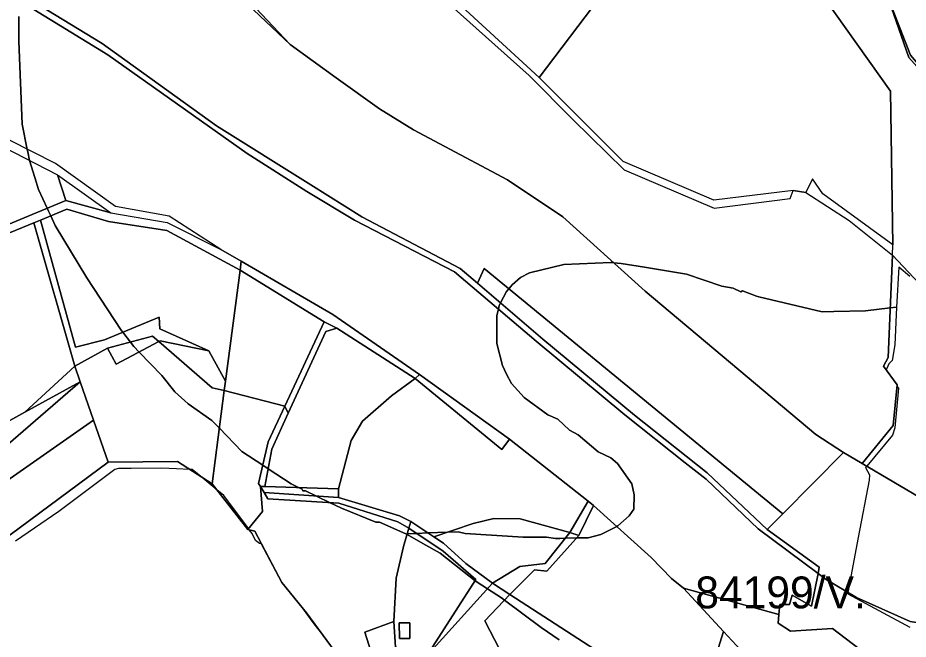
# Model space of a CAD drawing. Extents: x -477304 to -465429, y -1159113 to -1149210.
# Drawn here: x -471923.5 to -471504.2, y -1156467.8 to -1156175.2 of the extents above; entities that cross this region are included whole.
import ezdxf

# ---------------------------------------------------------------- set-up
doc = ezdxf.new("R2010")
doc.units = 0
for name, color, linetype in [('BPEJ_s', 7, 'Continuous'), ('PUPFL_s', 7, 'Continuous'), ('trav_porost_s', 7, 'Continuous')]:
    doc.layers.add(name, color=color, linetype=linetype)

msp = doc.modelspace()

# ---------------------------------------------------------------- linework, layer by layer
at = {"layer": 'BPEJ_s'}
for points in [[(-471502.89, -1156160.24), (-471483.73, -1156190.13), (-471482.97, -1156189.84), (-471481.11, -1156197.28), (-471479.92, -1156198.39), (-471478.35, -1156199.84), (-471465.59, -1156204.09), (-471463.89, -1156204.09), (-471457.08, -1156199.84), (-471455.29, -1156199.2), (-471452.84, -1156198.33), (-471450.28, -1156200.65), (-471443.76, -1156214.09), (-471429.13, -1156265.31), (-471428.79, -1156276.96), (-471428.83, -1156278.43), (-471437.09, -1156270.87), (-471469.2, -1156233.01), (-471503.87, -1156193.88), (-471514.43, -1156163.61)], [(-471514.43, -1156163.61), (-471503.87, -1156193.88)], [(-471648.91, -1156418.47), (-471654.87, -1156419.96), (-471660.29, -1156420.11), (-471665.62, -1156420.26), (-471668.27, -1156420.33), (-471670.18, -1156420.38), (-471674.43, -1156419.74), (-471685.5, -1156419.74), (-471712.72, -1156418.04), (-471716.12, -1156417.19), (-471721.11, -1156417.39), (-471730.3, -1156417.75), (-471735.56, -1156417.96), (-471736.91, -1156418.01), (-471740.08, -1156418.13), (-471740.15, -1156418.4), (-471740.67, -1156418.16), (-471753.12, -1156412.73), (-471754.83, -1156412.73), (-471770.99, -1156406.13), (-471776.37, -1156403.51), (-471782.75, -1156400.4), (-471788, -1156397.84), (-471789.28, -1156397.84), (-471789.71, -1156396.99), (-471790.95, -1156396.42), (-471794.81, -1156394.65), (-471805.62, -1156387.51), (-471808.11, -1156385.86), (-471817.99, -1156379.34), (-471828.55, -1156368.45), (-471832.03, -1156364.87), (-471843.3, -1156357), (-471849.47, -1156351.26), (-471855.64, -1156343.61), (-471866.33, -1156332.57), (-471868.82, -1156329.99), (-471870.41, -1156327.95), (-471870.45, -1156327.9), (-471874.05, -1156323.28), (-471874.78, -1156322.34), (-471890.94, -1156297.67), (-471905.83, -1156273), (-471907.92, -1156268.46), (-471908.94, -1156266.27), (-471909.63, -1156264.78), (-471913.7, -1156255.98), (-471915.45, -1156250.39), (-471917.94, -1156242.39), (-471918.75, -1156238.38), (-471919, -1156237.14), (-471921.35, -1156225.36), (-471923.05, -1156186.22), (-471922.91, -1156174.57)], [(-471922.91, -1156174.57), (-471923.05, -1156186.22), (-471921.35, -1156225.36), (-471919, -1156237.14), (-471918.75, -1156238.38), (-471917.94, -1156242.39), (-471915.45, -1156250.39), (-471913.7, -1156255.98), (-471909.63, -1156264.78), (-471908.94, -1156266.27), (-471907.92, -1156268.46), (-471905.83, -1156273), (-471890.94, -1156297.67), (-471874.78, -1156322.34), (-471874.05, -1156323.28), (-471870.45, -1156327.9), (-471870.41, -1156327.95), (-471868.82, -1156329.99), (-471866.33, -1156332.57), (-471855.64, -1156343.61), (-471849.47, -1156351.26), (-471843.3, -1156357), (-471832.03, -1156364.87), (-471828.55, -1156368.45), (-471817.99, -1156379.34), (-471808.11, -1156385.86), (-471805.62, -1156387.51), (-471794.81, -1156394.65), (-471790.95, -1156396.42), (-471789.71, -1156396.99)], [(-471503.44, -1156297.03), (-471508.61, -1156292.67), (-471509.73, -1156311.44), (-471512.62, -1156311.79), (-471524.28, -1156313.19), (-471539.14, -1156313.5), (-471544.7, -1156313.62), (-471574.48, -1156306.6), (-471575.58, -1156306.2), (-471582.13, -1156303.83), (-471582.98, -1156304.26), (-471586.6, -1156302.56), (-471591.92, -1156301.5), (-471608.51, -1156295.97), (-471628.33, -1156292.68), (-471639.34, -1156290.86), (-471642.76, -1156290.56), (-471643.67, -1156290.49), (-471644.24, -1156290.44), (-471666.35, -1156291.29), (-471682.52, -1156295.33), (-471686.77, -1156297.45), (-471690.6, -1156300.86), (-471692.29, -1156302.81), (-471693.36, -1156304.05), (-471696.14, -1156309.43), (-471696.77, -1156310.64), (-471697.16, -1156312.38), (-471697.83, -1156315.32), (-471697.83, -1156328.51), (-471695.28, -1156338.93), (-471693.26, -1156342.96), (-471691.02, -1156347.43), (-471685.07, -1156354.03), (-471673.8, -1156362.11), (-471669.12, -1156364.24), (-471663.59, -1156369.34), (-471659.55, -1156371.47), (-471650.19, -1156379.55), (-471644.24, -1156382.31), (-471641.05, -1156385.08), (-471634.24, -1156394.65), (-471633.17, -1156399.75), (-471633.39, -1156406.56), (-471635.51, -1156409.75), (-471640.83, -1156414.43), (-471641.45, -1156414.74), (-471648.91, -1156418.47)], [(-471633.39, -1156406.56), (-471633.17, -1156399.75), (-471634.24, -1156394.65), (-471641.05, -1156385.08), (-471644.24, -1156382.31), (-471650.19, -1156379.55), (-471659.55, -1156371.47), (-471663.59, -1156369.34), (-471669.12, -1156364.24), (-471673.8, -1156362.11), (-471685.07, -1156354.03), (-471691.02, -1156347.43), (-471693.26, -1156342.96), (-471695.28, -1156338.93), (-471697.83, -1156328.51), (-471697.83, -1156315.32), (-471697.16, -1156312.38), (-471696.77, -1156310.64), (-471696.14, -1156309.43), (-471693.36, -1156304.05), (-471692.29, -1156302.81), (-471690.6, -1156300.86), (-471686.77, -1156297.45), (-471682.52, -1156295.33), (-471666.35, -1156291.29), (-471644.24, -1156290.44), (-471643.67, -1156290.49), (-471642.76, -1156290.56), (-471639.34, -1156290.86), (-471628.33, -1156292.68), (-471608.51, -1156295.97), (-471591.92, -1156301.5), (-471586.6, -1156302.56), (-471582.98, -1156304.26), (-471582.13, -1156303.83), (-471575.58, -1156306.2), (-471574.48, -1156306.6), (-471544.7, -1156313.62), (-471539.14, -1156313.5), (-471524.28, -1156313.19), (-471512.62, -1156311.79), (-471509.73, -1156311.44)], [(-471503.44, -1156297.03), (-471508.61, -1156292.67), (-471509.73, -1156311.44), (-471510.46, -1156329.14), (-471511.74, -1156336.59), (-471513.23, -1156338.08), (-471513.76, -1156339.21), (-471514.55, -1156340.92), (-471509.42, -1156347.98), (-471509.47, -1156348.57), (-471508.76, -1156349.56), (-471510.46, -1156368.28), (-471511.52, -1156371.68), (-471523.7, -1156386.29), (-471524.28, -1156386.99), (-471522.37, -1156390.39), (-471522.58, -1156392.95), (-471527.66, -1156419.87), (-471532.55, -1156445.79), (-471532.65, -1156446.34), (-471503.44, -1156462.07)], [(-471509.73, -1156311.44), (-471510.46, -1156329.14), (-471511.74, -1156336.59), (-471513.23, -1156338.08), (-471513.76, -1156339.21), (-471514.55, -1156340.92), (-471509.42, -1156347.98), (-471509.47, -1156348.57), (-471508.76, -1156349.56), (-471510.46, -1156368.28), (-471511.52, -1156371.68), (-471523.7, -1156386.29), (-471524.28, -1156386.99), (-471522.37, -1156390.39), (-471522.58, -1156392.95), (-471527.66, -1156419.87), (-471532.55, -1156445.79), (-471532.65, -1156446.34), (-471503.44, -1156462.07)], [(-471841.39, -1156387.84), (-471841.9, -1156387.82), (-471842.66, -1156387.79), (-471848.69, -1156387.52), (-471855.64, -1156387.2), (-471870.15, -1156387.36), (-471876.05, -1156387.42), (-471877.75, -1156387.84), (-471904.13, -1156407.62), (-471915.54, -1156415.47), (-471924.54, -1156421.66)], [(-471764.46, -1156486.72), (-471779.41, -1156466.34), (-471784.39, -1156459.94), (-471788.95, -1156453.55), (-471799.21, -1156441.08), (-471808.83, -1156422.72), (-471809.7, -1156422.72), (-471811.61, -1156421.23), (-471813.1, -1156418.04), (-471814.46, -1156416.23), (-471815.13, -1156416.06), (-471814.84, -1156415.71), (-471826.5, -1156400.18), (-471829.73, -1156397.5), (-471837.34, -1156391.2), (-471841.39, -1156387.84), (-471841.9, -1156387.82), (-471842.66, -1156387.79), (-471848.69, -1156387.52), (-471855.64, -1156387.2), (-471870.15, -1156387.36), (-471876.05, -1156387.42), (-471877.75, -1156387.84), (-471904.13, -1156407.62), (-471915.54, -1156415.47), (-471924.54, -1156421.66)], [(-471764.46, -1156486.72), (-471779.41, -1156466.34), (-471784.39, -1156459.94), (-471788.95, -1156453.55), (-471799.21, -1156441.08), (-471808.83, -1156422.72), (-471809.7, -1156422.72), (-471811.61, -1156421.23), (-471813.1, -1156418.04), (-471814.46, -1156416.23), (-471815.13, -1156416.06), (-471814.84, -1156415.71), (-471826.5, -1156400.18), (-471829.73, -1156397.5), (-471837.34, -1156391.2), (-471841.39, -1156387.84)], [(-471789.71, -1156396.99), (-471789.28, -1156397.84), (-471788, -1156397.84), (-471782.75, -1156400.4), (-471776.37, -1156403.51), (-471770.99, -1156406.13), (-471754.83, -1156412.73), (-471753.12, -1156412.73), (-471740.67, -1156418.16), (-471740.15, -1156418.4)], [(-471668.48, -1156468.02), (-471676.99, -1156462.28), (-471694.25, -1156449.33), (-471695.7, -1156448.24), (-471702.32, -1156443.99), (-471707.61, -1156440.59), (-471708.05, -1156440.24), (-471724.63, -1156427.19), (-471732.75, -1156422.63), (-471740.18, -1156418.46), (-471740.15, -1156418.4), (-471740.08, -1156418.13), (-471736.91, -1156418.01), (-471735.56, -1156417.96), (-471730.3, -1156417.75), (-471721.11, -1156417.39), (-471716.12, -1156417.19), (-471712.72, -1156418.04), (-471685.5, -1156419.74), (-471674.43, -1156419.74), (-471670.18, -1156420.38), (-471668.27, -1156420.33), (-471665.62, -1156420.26), (-471660.29, -1156420.11), (-471654.87, -1156419.96), (-471648.91, -1156418.47), (-471641.45, -1156414.74), (-471640.83, -1156414.43), (-471635.51, -1156409.75), (-471633.39, -1156406.56)], [(-471740.15, -1156418.4), (-471740.18, -1156418.46), (-471732.75, -1156422.63), (-471724.63, -1156427.19), (-471708.05, -1156440.24), (-471707.61, -1156440.59), (-471702.32, -1156443.99), (-471695.7, -1156448.24), (-471694.25, -1156449.33), (-471676.99, -1156462.28), (-471668.48, -1156468.02)]]:
    msp.add_lwpolyline(points, dxfattribs=at)
at = {"layer": 'PUPFL_s'}
for points in [[(-471453.48, -1156348.67), (-471511.54, -1156287), (-471511.39, -1156282.12), (-471512.53, -1156209.7), (-471549.23, -1156158.04), (-471540.45, -1156143.89), (-471526.4, -1156141.4), (-471536.09, -1156125.11), (-471549.11, -1156111.23), (-471536.49, -1156106.98), (-471503.08, -1156192.74), (-471444.72, -1156260.91), (-471428.79, -1156276.96), (-471388.89, -1156312.41), (-471418.44, -1156369.64), (-471424.32, -1156381.04)], [(-471511.19, -1156367.15), (-471509.42, -1156347.98), (-471515.75, -1156339.27), (-471513.64, -1156335.08), (-471511.54, -1156287), (-471453.48, -1156348.67), (-471424.32, -1156381.04), (-471448.06, -1156424.56), (-471451.26, -1156429.03), (-471525.85, -1156385.02)], [(-471857.05, -1156327.66), (-471877.18, -1156338.32), (-471881.21, -1156330.79), (-471860.02, -1156325.11)], [(-471848.29, -1156384.17), (-471880.88, -1156384.47), (-471887.82, -1156364.66), (-471894.16, -1156346.55), (-471896.67, -1156339.28), (-471881.21, -1156330.79), (-471877.18, -1156338.32), (-471857.05, -1156327.66), (-471831.87, -1156349.4), (-471826.22, -1156350.66), (-471831.99, -1156394.63)], [(-471920.11, -1156360.9), (-471896.67, -1156339.28), (-471894.16, -1156346.55)], [(-472093.12, -1156387.37), (-472090.94, -1156382.2), (-472087.55, -1156381.45), (-472088.44, -1156379.58), (-472075.97, -1156368.53), (-472089.7, -1156351.37), (-472087.79, -1156342.42), (-472072.79, -1156353.26), (-472061.4, -1156355.61), (-472058.55, -1156356.17), (-472055.37, -1156356.8), (-472040.87, -1156366.53), (-472024.87, -1156385.4), (-471978.89, -1156403.43), (-471957.41, -1156375.36), (-471940.08, -1156371.94), (-471938.53, -1156371.08), (-471936.91, -1156370.19), (-471920.11, -1156360.9), (-471894.16, -1156346.55), (-471933.96, -1156380.93), (-471935.66, -1156396.28), (-471977.53, -1156415.01), (-472030.73, -1156408.32)], [(-471933.96, -1156380.93), (-471894.16, -1156346.55), (-471887.82, -1156364.66), (-471928.63, -1156393.14), (-471935.66, -1156396.28)], [(-471826.22, -1156350.66), (-471797.73, -1156358), (-471805.63, -1156374.92), (-471810.06, -1156394.42), (-471809.23, -1156395.82), (-471808.22, -1156407.7), (-471815.13, -1156416.06), (-471831.99, -1156394.63)], [(-471803.89, -1156378.33), (-471807.2, -1156395.89), (-471809.23, -1156395.82), (-471810.06, -1156394.42), (-471805.63, -1156374.92), (-471797.73, -1156358), (-471796.12, -1156361.4)], [(-471927.11, -1156418.63), (-471936.8, -1156406.58), (-471935.66, -1156396.28), (-471928.63, -1156393.14), (-471887.82, -1156364.66), (-471880.88, -1156384.47)], [(-471546.6, -1156436.8), (-471546.02, -1156433.82), (-471570.55, -1156416.12), (-471563.21, -1156408.7), (-471534.65, -1156379.82), (-471525.85, -1156385.02), (-471451.26, -1156429.03), (-471480.5, -1156462.99), (-471503.2, -1156459.47), (-471528.5, -1156448.2), (-471542.79, -1156439.68)], [(-471970.56, -1156537.07), (-471965.52, -1156503.44), (-471965.12, -1156467.34), (-471973.97, -1156444.27), (-471989.68, -1156432.54), (-471927.11, -1156418.63), (-471880.88, -1156384.47), (-471848.29, -1156384.17), (-471831.99, -1156394.63), (-471815.13, -1156416.06), (-471811.87, -1156416.91), (-471799.21, -1156441.08), (-471787.49, -1156455.33), (-471764.46, -1156486.72), (-471750.54, -1156503.37), (-471725.58, -1156504.97), (-471672.81, -1156514.57), (-471642.36, -1156529.4), (-471618.79, -1156549.59), (-471960, -1156579.25), (-471957.28, -1156564.91)], [(-471659.3, -1156419), (-471663.47, -1156417.59), (-471654.84, -1156402.71), (-471652.41, -1156404.89)], [(-471680.18, -1156435.04), (-471674.27, -1156435.78), (-471659.3, -1156419), (-471652.41, -1156404.89), (-471625.23, -1156429.31), (-471615.65, -1156439.24), (-471609.9, -1156443.77), (-471591.11, -1156464.11), (-471601.64, -1156497.65), (-471617.55, -1156494.68), (-471691.71, -1156446.67)], [(-471727.52, -1156419.59), (-471708.97, -1156413.22), (-471699.32, -1156410.98), (-471686.95, -1156411.02), (-471663.47, -1156417.59), (-471675.18, -1156432.09), (-471687.07, -1156433.49), (-471699.93, -1156441.35), (-471712.45, -1156432.18), (-471723.03, -1156422.56)], [(-471723.03, -1156422.56), (-471712.45, -1156432.18), (-471699.93, -1156441.35), (-471730.86, -1156475.54), (-471707.71, -1156439.72), (-471723.13, -1156426.25), (-471739.28, -1156415.48), (-471738.36, -1156412.42), (-471727.52, -1156419.59)], [(-471739.28, -1156415.48), (-471723.13, -1156426.25), (-471707.71, -1156439.72), (-471730.86, -1156475.54), (-471745.63, -1156471.5), (-471746.32, -1156459.43), (-471745.22, -1156439.03), (-471741.89, -1156424.17)], [(-471687.07, -1156433.49), (-471675.18, -1156432.09), (-471663.47, -1156417.59), (-471659.3, -1156419), (-471674.27, -1156435.78), (-471680.18, -1156435.04), (-471691.71, -1156446.67), (-471699.93, -1156441.35)], [(-471505.44, -1156488.86), (-471539.83, -1156462.78), (-471559.55, -1156463.97), (-471565.46, -1156460.22), (-471565.09, -1156456.14), (-471564.66, -1156451.39), (-471560.08, -1156451.46), (-471558.87, -1156446.96), (-471549.63, -1156452.16), (-471546.6, -1156436.8), (-471542.79, -1156439.68), (-471528.5, -1156448.2), (-471503.2, -1156459.47), (-471480.5, -1156462.99), (-471490.01, -1156472.99)], [(-471522.66, -1156506.56), (-471548.04, -1156493.68), (-471582.94, -1156472.95), (-471591.11, -1156464.11), (-471609.9, -1156443.77), (-471565.09, -1156456.14), (-471565.46, -1156460.22), (-471559.55, -1156463.97), (-471539.83, -1156462.78), (-471505.44, -1156488.86)], [(-471679.34, -1156489.58), (-471696.67, -1156472.41), (-471703.58, -1156459.1), (-471691.71, -1156446.67), (-471617.55, -1156494.68), (-471642.56, -1156484.87), (-471663.52, -1156495.15)], [(-471743.78, -1156467.5), (-471743.92, -1156460.13), (-471738.92, -1156460.04), (-471738.78, -1156467.41)], [(-471738.92, -1156460.04), (-471743.92, -1156460.13), (-471743.78, -1156467.5), (-471738.78, -1156467.41)], [(-471617.55, -1156494.68), (-471601.64, -1156497.65), (-471591.11, -1156464.11), (-471582.94, -1156472.95), (-471585.28, -1156489.63), (-471568.9, -1156491.87), (-471562.34, -1156504.29), (-471582.94, -1156505.51), (-471589.38, -1156512.85)]]:
    msp.add_lwpolyline(points, close=True, dxfattribs=at)
for points in [[(-471502.89, -1156160.24), (-471483.73, -1156190.13), (-471462.7, -1156182), (-471457.61, -1156185.55), (-471454.32, -1156192.32), (-471443.76, -1156214.09), (-471429.13, -1156265.31), (-471428.79, -1156276.96), (-471444.72, -1156260.91), (-471503.08, -1156192.74), (-471536.49, -1156106.98)], [(-471730.86, -1156475.54), (-471699.93, -1156441.35), (-471691.71, -1156446.67), (-471703.58, -1156459.1), (-471696.67, -1156472.41)], [(-471756.13, -1156476.87), (-471760.1, -1156464.5), (-471746.32, -1156459.43), (-471745.63, -1156471.5)]]:
    msp.add_lwpolyline(points, dxfattribs=at)
at = {"layer": 'trav_porost_s'}
for points in [[(-471714.26, -1156082.35), (-471699.45, -1156099.42), (-471688.72, -1156114.66), (-471674.34, -1156130.5), (-471662.61, -1156148.42), (-471648.9, -1156164.87), (-471677.91, -1156203.37), (-471764.35, -1156123.95), (-471752.06, -1156101.48), (-471750.83, -1156076.14), (-471740.76, -1156058.68), (-471730.99, -1156069.09)], [(-471677.91, -1156203.37), (-471648.9, -1156164.87), (-471617.22, -1156154.32), (-471603.2, -1156149.41), (-471571.83, -1156122.87), (-471549.11, -1156111.23), (-471536.09, -1156125.11), (-471526.4, -1156141.4), (-471540.45, -1156143.89), (-471549.23, -1156158.04), (-471512.53, -1156209.7), (-471511.39, -1156282.12), (-471544.41, -1156258.14), (-471549.26, -1156250.98), (-471552.33, -1156257.51), (-471558.31, -1156256.46), (-471595.74, -1156261.06), (-471638.33, -1156242.86)], [(-471968.28, -1156251.19), (-471965.47, -1156244.84), (-471968.59, -1156239.63), (-471966.11, -1156217.61), (-471904.85, -1156249.16), (-471900.92, -1156261.15), (-471955.37, -1156283.83)], [(-472055.29, -1156253.04), (-472024.47, -1156251.48), (-472002.31, -1156266.28), (-471977.77, -1156288.51), (-471966.43, -1156292.4), (-471915.98, -1156271.75), (-471896.67, -1156339.28), (-471920.11, -1156360.9), (-471936.91, -1156370.19), (-471963.35, -1156311.65), (-471979.97, -1156319.34), (-471980.17, -1156316.34), (-472008.32, -1156318.58), (-472072.79, -1156353.26), (-472078.26, -1156332.5), (-472083.37, -1156337.6), (-472064.12, -1156273.25), (-472066.81, -1156263.69)], [(-471904.85, -1156249.16), (-471879.62, -1156267.02), (-471900.92, -1156261.15)], [(-471856.59, -1156321.67), (-471856.83, -1156316.08), (-471882.66, -1156326.88), (-471896.36, -1156330.32), (-471912.82, -1156270.46), (-471900.34, -1156265.36), (-471880.74, -1156271.17), (-471853.34, -1156275.31), (-471818.72, -1156294.08), (-471825.65, -1156346.35), (-471833.45, -1156332.05)], [(-471856.83, -1156316.08), (-471856.59, -1156321.67), (-471833.45, -1156332.05), (-471856.42, -1156327.33), (-471857.05, -1156327.66), (-471860.02, -1156325.11), (-471881.21, -1156330.79), (-471896.67, -1156339.28), (-471915.98, -1156271.75), (-471912.82, -1156270.46), (-471896.36, -1156330.32), (-471882.66, -1156326.88)], [(-471734.28, -1156343.18), (-471736.35, -1156344.96), (-471773.24, -1156321.34), (-471779.24, -1156318.4), (-471818.72, -1156294.08), (-471818.31, -1156289.84), (-471775.1, -1156314.9)], [(-471570.55, -1156416.12), (-471598.8, -1156389.43), (-471632.98, -1156362.23), (-471676.21, -1156326.44), (-471706.95, -1156300.2), (-471703.92, -1156293.27), (-471563.21, -1156408.7)], [(-471825.65, -1156346.35), (-471818.72, -1156294.08), (-471779.24, -1156318.4), (-471797.73, -1156358), (-471826.22, -1156350.66)], [(-471797.73, -1156358), (-471779.24, -1156318.4), (-471773.24, -1156321.34), (-471778.45, -1156322.92), (-471796.12, -1156361.4)], [(-471747.44, -1156353.24), (-471761.22, -1156365.13), (-471766.46, -1156374.21), (-471772.42, -1156397.02), (-471807.2, -1156395.89), (-471803.89, -1156378.33), (-471796.12, -1156361.4), (-471778.45, -1156322.92), (-471773.24, -1156321.34), (-471736.35, -1156344.96)], [(-471833.45, -1156332.05), (-471825.65, -1156346.35), (-471826.22, -1156350.66), (-471831.87, -1156349.4), (-471857.05, -1156327.66), (-471856.42, -1156327.33)], [(-471734.28, -1156343.18), (-471691.93, -1156373.61), (-471695.52, -1156378.42), (-471736.35, -1156344.96)], [(-471699.32, -1156410.98), (-471708.97, -1156413.22), (-471727.52, -1156419.59), (-471738.36, -1156412.42), (-471743.68, -1156409.63), (-471772.46, -1156401.1), (-471772.42, -1156397.02), (-471766.46, -1156374.21), (-471761.22, -1156365.13), (-471747.44, -1156353.24), (-471736.35, -1156344.96), (-471695.52, -1156378.42), (-471691.93, -1156373.61), (-471654.84, -1156402.71), (-471663.47, -1156417.59), (-471686.95, -1156411.02)], [(-471764.46, -1156486.72), (-471787.49, -1156455.33), (-471799.21, -1156441.08), (-471811.87, -1156416.91), (-471815.13, -1156416.06), (-471808.22, -1156407.7), (-471809.23, -1156395.82), (-471807.43, -1156398.73), (-471805.76, -1156401.68), (-471772.22, -1156403.77), (-471744.57, -1156412.43), (-471739.28, -1156415.48), (-471741.89, -1156424.17), (-471745.22, -1156439.03), (-471746.32, -1156459.43), (-471760.1, -1156464.5), (-471756.13, -1156476.87)], [(-471807.2, -1156395.89), (-471772.42, -1156397.02), (-471772.46, -1156401.1), (-471807.43, -1156398.73), (-471809.23, -1156395.82)], [(-471743.68, -1156409.63), (-471738.36, -1156412.42), (-471739.28, -1156415.48), (-471744.57, -1156412.43), (-471772.22, -1156403.77), (-471805.76, -1156401.68), (-471807.43, -1156398.73), (-471772.46, -1156401.1)]]:
    msp.add_lwpolyline(points, close=True, dxfattribs=at)
for points in [[(-471767.85, -1156126.03), (-471682.7, -1156202.33), (-471662, -1156223.23), (-471637.97, -1156246.84), (-471595.52, -1156264.77), (-471559.69, -1156260.21), (-471558.31, -1156256.46), (-471552.33, -1156257.51), (-471531.92, -1156270.67), (-471511.54, -1156287), (-471513.64, -1156335.08), (-471515.75, -1156339.27), (-471509.42, -1156347.98), (-471511.19, -1156367.15), (-471525.85, -1156385.02), (-471534.65, -1156379.82), (-471547.63, -1156371.34), (-471627.96, -1156303.85), (-471666.87, -1156268.93), (-471692.8, -1156251.53), (-471737.11, -1156227.91), (-471753.15, -1156218.12), (-471773.52, -1156203.41), (-471795.19, -1156187.8), (-471846.3, -1156133.61)], [(-471846.3, -1156133.61), (-471795.19, -1156187.8), (-471844.07, -1156141.53)], [(-471844.07, -1156141.53), (-471795.19, -1156187.8), (-471773.52, -1156203.41), (-471753.15, -1156218.12), (-471737.11, -1156227.91), (-471692.8, -1156251.53), (-471666.87, -1156268.93), (-471627.96, -1156303.85), (-471547.63, -1156371.34), (-471534.65, -1156379.82), (-471563.21, -1156408.7), (-471703.92, -1156293.27), (-471706.95, -1156300.2), (-471715.08, -1156293.26), (-471761.42, -1156268.89), (-471785.43, -1156253.91), (-471829.89, -1156226.02), (-471883.73, -1156187.37), (-471920.65, -1156164.72)], [(-471920.65, -1156164.72), (-471883.73, -1156187.37), (-471829.89, -1156226.02), (-471785.43, -1156253.91), (-471761.42, -1156268.89), (-471715.08, -1156293.26), (-471706.95, -1156300.2), (-471676.21, -1156326.44), (-471632.98, -1156362.23), (-471598.8, -1156389.43), (-471570.55, -1156416.12), (-471546.02, -1156433.82), (-471546.6, -1156436.8), (-471574.88, -1156415.86), (-471599.37, -1156392.44), (-471609.24, -1156384.78), (-471637.63, -1156362.19), (-471679.42, -1156327.49), (-471717.83, -1156294.77), (-471764.85, -1156270.51), (-471787.38, -1156256.99), (-471815.41, -1156239.17), (-471881.05, -1156192.61), (-471920.82, -1156168.29)], [(-471920.82, -1156168.29), (-471881.05, -1156192.61), (-471815.41, -1156239.17), (-471787.38, -1156256.99), (-471764.85, -1156270.51), (-471717.83, -1156294.77), (-471679.42, -1156327.49), (-471637.63, -1156362.19), (-471609.24, -1156384.78), (-471599.37, -1156392.44), (-471574.88, -1156415.86), (-471546.6, -1156436.8), (-471549.63, -1156452.16), (-471558.87, -1156446.96), (-471560.08, -1156451.46), (-471564.66, -1156451.39), (-471565.09, -1156456.14), (-471609.9, -1156443.77), (-471615.65, -1156439.24), (-471625.23, -1156429.31), (-471652.41, -1156404.89), (-471654.84, -1156402.71), (-471691.93, -1156373.61), (-471734.28, -1156343.18), (-471775.1, -1156314.9), (-471818.31, -1156289.84), (-471827.82, -1156284.33), (-471852.12, -1156268.64), (-471877.44, -1156264.04), (-471905.71, -1156243.87), (-471970.47, -1156211.06)], [(-471955.37, -1156283.83), (-471900.92, -1156261.15), (-471879.62, -1156267.02), (-471853.12, -1156271.6), (-471827.82, -1156284.33), (-471818.31, -1156289.84), (-471818.72, -1156294.08), (-471853.34, -1156275.31), (-471880.74, -1156271.17), (-471900.34, -1156265.36), (-471912.82, -1156270.46), (-471915.98, -1156271.75), (-471966.43, -1156292.4)]]:
    msp.add_lwpolyline(points, dxfattribs=at)

# ---------------------------------------------------------------- texts
at = {"layer": 'BPEJ_s'}
msp.add_text('84199/V.', height=15, dxfattribs=at).set_placement((-471604.44, -1156453.24))

doc.saveas('drawing.dxf')
